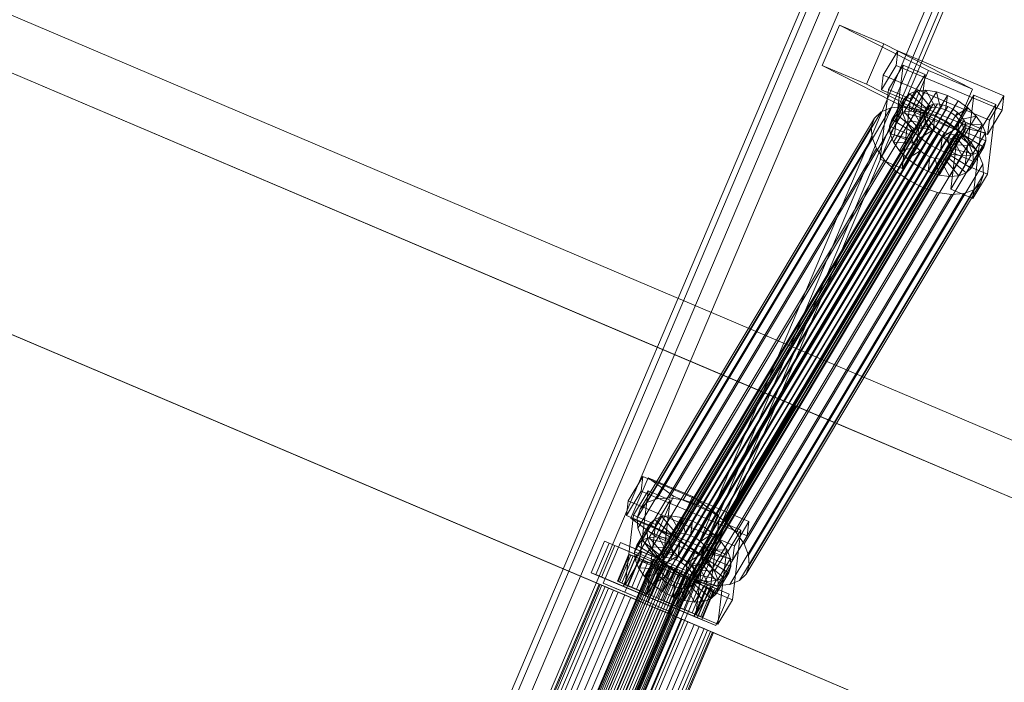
# Model space of a CAD drawing. Header units: millimetres. Extents: x -4738 to 65662, y -68080 to 6847.
# Tile 553 of 656: x 19641 to 20043, y -18762 to -18492. Entities that reach past the tile are written whole.
import ezdxf

# ---------------------------------------------------------------- set-up
doc = ezdxf.new("R2010")
doc.units = ezdxf.units.MM
doc.layers.add('superior_C10', color=7, linetype='Continuous', lineweight=0)

msp = doc.modelspace()

# ---------------------------------------------------------------- linework, layer by layer
at = {"layer": 'superior_C10'}
for p, q in [((27880.277, -21988.995), (18436.834, -17980.274)), ((18437.764, -17980.669), (27881.207, -21989.39)), ((19643.145, -19252.809), (19994.819, -18424.361)), ((20001.278, -18427.103), (19649.604, -19255.551)), ((20030.891, -18439.674), (19679.217, -19268.121)), ((19685.676, -19270.863), (20037.35, -18442.416)), ((19645.904, -19226.821), (19978.041, -18444.398)), ((19980.255, -18445.338), (19648.118, -19227.761)), ((20023.853, -18463.845), (19691.716, -19246.268)), ((19693.93, -19247.208), (20026.067, -18464.785)), ((19956.437, -18648.918), (19550.494, -18476.596)), ((19551.593, -18477.063), (19957.536, -18649.385)), ((19968.546, -18510.424), (19975.626, -18493.877)), ((19975.626, -18493.877), (19993.662, -18501.533)), ((19975.626, -18493.877), (20011.899, -18512.39)), ((19993.662, -18501.533), (19986.582, -18518.08)), ((19993.662, -18501.533), (20029.935, -18520.046)), ((19993.471, -18514.37), (19999.423, -18504.438)), ((19999.423, -18504.438), (19998.699, -18510.362)), ((19999.423, -18504.438), (20042.73, -18522.765)), ((19986.582, -18518.08), (19968.546, -18510.424)), ((20004.819, -18528.937), (19968.546, -18510.424)), ((19998.699, -18510.362), (19992.747, -18520.294)), ((19995.599, -18520.255), (20001.551, -18510.323)), ((20001.551, -18510.323), (19998.075, -18538.757)), ((20042.006, -18528.689), (19998.699, -18510.362)), ((20001.551, -18510.323), (20010.573, -18514.141)), ((20011.899, -18512.39), (20004.819, -18528.937)), ((20029.935, -18520.046), (20011.899, -18512.39)), ((19992.747, -18520.294), (19993.471, -18514.37)), ((20036.778, -18532.697), (19993.471, -18514.37)), ((20010.573, -18514.141), (20004.621, -18524.073)), ((20007.098, -18542.575), (20010.573, -18514.141)), ((19986.582, -18518.08), (20022.855, -18536.593)), ((19992.124, -18548.689), (19995.599, -18520.255)), ((19992.747, -18520.294), (20036.054, -18538.621)), ((20004.621, -18524.073), (19995.599, -18520.255)), ((20010.882, -18520.485), (20005.781, -18528.998)), ((20007.113, -18520.771), (20010.882, -18520.485)), ((20014.767, -18527.524), (20010.882, -18520.485)), ((20010.882, -18520.485), (20015.154, -18521.11)), ((20022.855, -18536.593), (20029.935, -18520.046)), ((20002.06, -18523.939), (19996.958, -18532.453)), ((20004.104, -18521.949), (19999.003, -18530.463)), ((20001.12, -18526.605), (20002.06, -18523.939)), ((20004.621, -18524.073), (20001.146, -18552.507)), ((20007.113, -18520.771), (20002.012, -18529.285)), ((20002.06, -18523.939), (20004.104, -18521.949)), ((20010.588, -18529.161), (20002.06, -18523.939)), ((20004.104, -18521.949), (20007.113, -18520.771)), ((20011.556, -18528.218), (20004.104, -18521.949)), ((20012.981, -18527.66), (20007.113, -18520.771)), ((20015.154, -18521.11), (20010.053, -18529.624)), ((20019.638, -18522.604), (20014.536, -18531.118)), ((20016.79, -18527.821), (20015.154, -18521.11)), ((20015.154, -18521.11), (20019.638, -18522.604)), ((20018.914, -18528.528), (20019.638, -18522.604)), ((20019.638, -18522.604), (20024.028, -18524.866)), ((20024.47, -18532.473), (20030.422, -18522.541)), ((20030.422, -18522.541), (20026.947, -18550.975)), ((20030.422, -18522.541), (20039.444, -18526.359)), ((20042.73, -18522.765), (20036.778, -18532.697)), ((20042.006, -18528.689), (20042.73, -18522.765)), ((20011.438, -18527.742), (19900.479, -18712.904)), ((19996.556, -18527.714), (19900.902, -18687.336)), ((20012.406, -18526.799), (19901.447, -18711.962)), ((20013.832, -18526.241), (19902.873, -18711.404)), ((20015.617, -18526.106), (19904.658, -18711.268)), ((20001.594, -18527.331), (19905.94, -18686.954)), ((20017.64, -18526.402), (19906.681, -18711.564)), ((20019.764, -18527.109), (19908.805, -18712.272)), ((20021.844, -18528.18), (19910.885, -18713.343)), ((20007.305, -18528.167), (19911.651, -18687.79)), ((19992.533, -18529.289), (19996.556, -18527.714)), ((19996.018, -18535.118), (20001.12, -18526.605)), ((19996.556, -18527.714), (20001.594, -18527.331)), ((20001.348, -18529.765), (20001.12, -18526.605)), ((20001.12, -18526.605), (20010.142, -18530.423)), ((20001.594, -18527.331), (20007.305, -18528.167)), ((20006.454, -18536.731), (20011.556, -18528.218)), ((20007.305, -18528.167), (20013.299, -18530.164)), ((20007.88, -18536.173), (20012.981, -18527.66)), ((20009.665, -18536.038), (20014.767, -18527.524)), ((20011.556, -18528.218), (20010.588, -18529.161)), ((20010.992, -18529.004), (20011.438, -18527.742)), ((20011.438, -18527.742), (20012.406, -18526.799)), ((20012.981, -18527.66), (20011.556, -18528.218)), ((20011.689, -18536.334), (20016.79, -18527.821)), ((20012.406, -18526.799), (20013.832, -18526.241)), ((20014.767, -18527.524), (20012.981, -18527.66)), ((20013.812, -18537.042), (20018.914, -18528.528)), ((20013.832, -18526.241), (20015.617, -18526.106)), ((20016.79, -18527.821), (20014.767, -18527.524)), ((20015.617, -18526.106), (20017.64, -18526.402)), ((20018.914, -18528.528), (20016.79, -18527.821)), ((20017.64, -18526.402), (20019.764, -18527.109)), ((20020.993, -18529.599), (20018.914, -18528.528)), ((20024.028, -18524.866), (20018.926, -18533.379)), ((20019.764, -18527.109), (20021.844, -18528.18)), ((20020.993, -18529.599), (20024.028, -18524.866)), ((20021.844, -18528.18), (20023.737, -18529.542)), ((20022.887, -18530.961), (20028.025, -18527.74)), ((20028.025, -18527.74), (20022.923, -18536.253)), ((20024.028, -18524.866), (20028.025, -18527.74)), ((20028.025, -18527.74), (20031.357, -18531.031)), ((20039.444, -18526.359), (20033.492, -18536.291)), ((20035.969, -18554.793), (20039.444, -18526.359)), ((19989.8, -18531.949), (19894.146, -18691.571)), ((19992.533, -18529.289), (19896.879, -18688.911)), ((19900.034, -18714.167), (20010.992, -18529.004)), ((20011.101, -18530.501), (19900.142, -18715.664)), ((20011.755, -18532.131), (19900.796, -18717.293)), ((20023.737, -18529.542), (19912.778, -18714.704)), ((20025.315, -18531.101), (19914.356, -18716.263)), ((20013.299, -18530.164), (19917.645, -18689.787)), ((19988.544, -18535.512), (19989.8, -18531.949)), ((19989.8, -18531.949), (19992.533, -18529.289)), ((19996.958, -18532.453), (19996.018, -18535.118)), ((20001.348, -18529.765), (19996.246, -18538.279)), ((19999.003, -18530.463), (19996.958, -18532.453)), ((19996.958, -18532.453), (20005.486, -18537.674)), ((20002.012, -18529.285), (19999.003, -18530.463)), ((19999.003, -18530.463), (20006.454, -18536.731)), ((20010.25, -18531.92), (20001.348, -18529.765)), ((20002.729, -18533.205), (20001.348, -18529.765)), ((20005.781, -18528.998), (20002.012, -18529.285)), ((20002.012, -18529.285), (20007.88, -18536.173)), ((20004.819, -18528.937), (20022.855, -18536.593)), ((20010.142, -18530.423), (20005.041, -18538.937)), ((20005.149, -18540.434), (20010.25, -18531.92)), ((20005.486, -18537.674), (20010.588, -18529.161)), ((20010.053, -18529.624), (20005.781, -18528.998)), ((20005.781, -18528.998), (20009.665, -18536.038)), ((20014.536, -18531.118), (20010.053, -18529.624)), ((20010.053, -18529.624), (20011.689, -18536.334)), ((20010.588, -18529.161), (20010.142, -18530.423)), ((20010.142, -18530.423), (20010.25, -18531.92)), ((20010.25, -18531.92), (20010.904, -18533.549)), ((20011.101, -18530.501), (20010.992, -18529.004)), ((20011.755, -18532.131), (20011.101, -18530.501)), ((20012.91, -18533.781), (20011.755, -18532.131)), ((20013.299, -18530.164), (20019.168, -18533.187)), ((20014.536, -18531.118), (20013.812, -18537.042)), ((20018.926, -18533.379), (20014.536, -18531.118)), ((20015.892, -18538.113), (20020.993, -18529.599)), ((20017.785, -18539.474), (20022.887, -18530.961)), ((20019.363, -18541.033), (20024.465, -18532.52)), ((20022.887, -18530.961), (20020.993, -18529.599)), ((20020.995, -18560.907), (20024.47, -18532.473)), ((20024.465, -18532.52), (20022.887, -18530.961)), ((20023.737, -18529.542), (20025.315, -18531.101)), ((20024.465, -18532.52), (20031.357, -18531.031)), ((20025.62, -18534.17), (20024.465, -18532.52)), ((20033.492, -18536.291), (20024.47, -18532.473)), ((20025.315, -18531.101), (20026.471, -18532.751)), ((20031.357, -18531.031), (20026.255, -18539.544)), ((20031.357, -18531.031), (20033.796, -18534.515)), ((20036.054, -18538.621), (20042.006, -18528.689)), ((19892.889, -18695.135), (19988.544, -18535.512)), ((20012.91, -18533.781), (19901.951, -18718.943)), ((20014.488, -18535.34), (19903.529, -18720.502)), ((20026.471, -18532.751), (19915.512, -18717.914)), ((20027.125, -18534.38), (19916.166, -18719.543)), ((20027.233, -18535.877), (19916.274, -18721.04)), ((20019.168, -18533.187), (19923.514, -18692.81)), ((19988.848, -18539.737), (19988.544, -18535.512)), ((20005.041, -18538.937), (19996.018, -18535.118)), ((19996.018, -18535.118), (19996.246, -18538.279)), ((20002.729, -18533.205), (19997.627, -18541.718)), ((20010.904, -18533.549), (20002.729, -18533.205)), ((20005.168, -18536.689), (20002.729, -18533.205)), ((20012.06, -18535.2), (20005.168, -18536.689)), ((20005.803, -18542.063), (20010.904, -18533.549)), ((20006.454, -18536.731), (20007.88, -18536.173)), ((20006.958, -18543.713), (20012.06, -18535.2)), ((20007.88, -18536.173), (20009.665, -18536.038)), ((20009.665, -18536.038), (20011.689, -18536.334)), ((20010.904, -18533.549), (20012.06, -18535.2)), ((20011.689, -18536.334), (20013.812, -18537.042)), ((20012.06, -18535.2), (20013.638, -18536.759)), ((20014.488, -18535.34), (20012.91, -18533.781)), ((20016.382, -18536.701), (20014.488, -18535.34)), ((20018.926, -18533.379), (20015.892, -18538.113)), ((20022.923, -18536.253), (20017.785, -18539.474)), ((20022.923, -18536.253), (20018.926, -18533.379)), ((20019.168, -18533.187), (20024.511, -18537.029)), ((20020.519, -18542.683), (20025.62, -18534.17)), ((20021.173, -18544.312), (20026.274, -18535.799)), ((20026.255, -18539.544), (20022.923, -18536.253)), ((20026.274, -18535.799), (20025.62, -18534.17)), ((20025.62, -18534.17), (20033.796, -18534.515)), ((20026.382, -18537.296), (20026.274, -18535.799)), ((20026.274, -18535.799), (20035.177, -18537.954)), ((20026.471, -18532.751), (20027.125, -18534.38)), ((20027.233, -18535.877), (20026.787, -18537.14)), ((20027.125, -18534.38), (20027.233, -18535.877)), ((20033.796, -18534.515), (20028.694, -18543.028)), ((20033.492, -18536.291), (20030.017, -18564.725)), ((20033.796, -18534.515), (20035.177, -18537.954)), ((20036.778, -18532.697), (20036.054, -18538.621)), ((19988.848, -18539.737), (19893.194, -18699.36)), ((20016.382, -18536.701), (19905.423, -18721.864)), ((20018.461, -18537.772), (19907.502, -18722.935)), ((20020.585, -18538.48), (19909.626, -18723.643)), ((20022.608, -18538.776), (19911.649, -18723.939)), ((20024.394, -18538.641), (19913.435, -18723.803)), ((20025.819, -18538.083), (19914.86, -18723.245)), ((20026.787, -18537.14), (19915.828, -18722.303)), ((20024.511, -18537.029), (19928.857, -18696.652)), ((19990.694, -18544.335), (19988.848, -18539.737)), ((19998.075, -18538.757), (19992.124, -18548.689)), ((19996.246, -18538.279), (20005.149, -18540.434)), ((19996.246, -18538.279), (19997.627, -18541.718)), ((20007.098, -18542.575), (19998.075, -18538.757)), ((20005.168, -18536.689), (20000.067, -18545.202)), ((20008.5, -18539.98), (20003.398, -18548.493)), ((20005.041, -18538.937), (20005.486, -18537.674)), ((20005.149, -18540.434), (20005.041, -18538.937)), ((20005.803, -18542.063), (20005.149, -18540.434)), ((20008.5, -18539.98), (20005.168, -18536.689)), ((20005.486, -18537.674), (20006.454, -18536.731)), ((20013.638, -18536.759), (20008.5, -18539.98)), ((20012.497, -18542.854), (20008.5, -18539.98)), ((20008.536, -18545.272), (20013.638, -18536.759)), ((20010.43, -18546.633), (20015.531, -18538.12)), ((20015.531, -18538.12), (20012.497, -18542.854)), ((20012.509, -18547.704), (20017.611, -18539.191)), ((20013.638, -18536.759), (20015.531, -18538.12)), ((20013.812, -18537.042), (20015.892, -18538.113)), ((20014.633, -18548.412), (20019.735, -18539.899)), ((20015.531, -18538.12), (20017.611, -18539.191)), ((20015.892, -18538.113), (20017.785, -18539.474)), ((20018.461, -18537.772), (20016.382, -18536.701)), ((20016.657, -18548.708), (20021.758, -18540.195)), ((20017.611, -18539.191), (20016.887, -18545.115)), ((20017.611, -18539.191), (20019.735, -18539.899)), ((20017.785, -18539.474), (20019.363, -18541.033)), ((20018.442, -18548.573), (20023.543, -18540.06)), ((20020.585, -18538.48), (20018.461, -18537.772)), ((20026.255, -18539.544), (20019.363, -18541.033)), ((20019.735, -18539.899), (20021.37, -18546.609)), ((20019.735, -18539.899), (20021.758, -18540.195)), ((20019.867, -18548.015), (20024.969, -18539.501)), ((20022.608, -18538.776), (20020.585, -18538.48)), ((20020.836, -18547.072), (20025.937, -18538.559)), ((20021.281, -18545.809), (20026.382, -18537.296)), ((20021.758, -18540.195), (20023.543, -18540.06)), ((20021.758, -18540.195), (20025.642, -18547.234)), ((20024.394, -18538.641), (20022.608, -18538.776)), ((20023.543, -18540.06), (20024.969, -18539.501)), ((20023.543, -18540.06), (20029.411, -18546.948)), ((20025.819, -18538.083), (20024.394, -18538.641)), ((20024.511, -18537.029), (20028.965, -18541.429)), ((20024.969, -18539.501), (20025.937, -18538.559)), ((20024.969, -18539.501), (20032.42, -18545.77)), ((20026.787, -18537.14), (20025.819, -18538.083)), ((20025.937, -18538.559), (20026.382, -18537.296)), ((20025.937, -18538.559), (20034.465, -18543.78)), ((20028.694, -18543.028), (20026.255, -18539.544)), ((20026.382, -18537.296), (20035.405, -18541.114)), ((20035.177, -18537.954), (20030.075, -18546.467)), ((20035.177, -18537.954), (20035.405, -18541.114)), ((19990.694, -18544.335), (19895.04, -18703.958)), ((20028.965, -18541.429), (19933.311, -18701.052)), ((19993.955, -18548.992), (19990.694, -18544.335)), ((19997.627, -18541.718), (20005.803, -18542.063)), ((19997.627, -18541.718), (20000.067, -18545.202)), ((20000.067, -18545.202), (20006.958, -18543.713)), ((20001.146, -18552.507), (20007.098, -18542.575)), ((20006.958, -18543.713), (20005.803, -18542.063)), ((20008.536, -18545.272), (20006.958, -18543.713)), ((20012.497, -18542.854), (20007.395, -18551.367)), ((20016.887, -18545.115), (20012.497, -18542.854)), ((20019.363, -18541.033), (20020.519, -18542.683)), ((20028.694, -18543.028), (20020.519, -18542.683)), ((20020.519, -18542.683), (20021.173, -18544.312)), ((20030.075, -18546.467), (20021.173, -18544.312)), ((20021.173, -18544.312), (20021.281, -18545.809)), ((20030.075, -18546.467), (20028.694, -18543.028)), ((20028.965, -18541.429), (20032.226, -18546.086)), ((20034.465, -18543.78), (20029.363, -18552.293)), ((20035.405, -18541.114), (20030.303, -18549.628)), ((20034.465, -18543.78), (20032.42, -18545.77)), ((20035.405, -18541.114), (20034.465, -18543.78)), ((20032.226, -18546.086), (19936.572, -18705.709)), ((20000.067, -18545.202), (20003.398, -18548.493)), ((20003.398, -18548.493), (20008.536, -18545.272)), ((20003.398, -18548.493), (20007.395, -18551.367)), ((20007.395, -18551.367), (20010.43, -18546.633)), ((20010.43, -18546.633), (20008.536, -18545.272)), ((20012.509, -18547.704), (20010.43, -18546.633)), ((20016.887, -18545.115), (20011.785, -18553.628)), ((20011.785, -18553.628), (20012.509, -18547.704)), ((20014.633, -18548.412), (20012.509, -18547.704)), ((20016.269, -18555.122), (20014.633, -18548.412)), ((20016.657, -18548.708), (20014.633, -18548.412)), ((20021.37, -18546.609), (20016.269, -18555.122)), ((20018.442, -18548.573), (20016.657, -18548.708)), ((20021.37, -18546.609), (20016.887, -18545.115)), ((20019.867, -18548.015), (20018.442, -18548.573)), ((20024.31, -18555.461), (20018.442, -18548.573)), ((20020.836, -18547.072), (20019.867, -18548.015)), ((20027.319, -18554.283), (20019.867, -18548.015)), ((20025.642, -18547.234), (20020.541, -18555.748)), ((20021.281, -18545.809), (20020.836, -18547.072)), ((20029.363, -18552.293), (20020.836, -18547.072)), ((20030.303, -18549.628), (20021.281, -18545.809)), ((20025.642, -18547.234), (20021.37, -18546.609)), ((20029.411, -18546.948), (20024.31, -18555.461)), ((20029.411, -18546.948), (20025.642, -18547.234)), ((20032.42, -18545.77), (20027.319, -18554.283)), ((20032.42, -18545.77), (20029.411, -18546.948)), ((20030.303, -18549.628), (20030.075, -18546.467)), ((20032.226, -18546.086), (20034.072, -18550.684)), ((19993.955, -18548.992), (19898.301, -18708.615)), ((20034.072, -18550.684), (19938.418, -18710.307)), ((19992.124, -18548.689), (20001.146, -18552.507)), ((19998.409, -18553.392), (19993.955, -18548.992)), ((20007.395, -18551.367), (20011.785, -18553.628)), ((20020.541, -18555.748), (20016.657, -18548.708)), ((20026.947, -18550.975), (20020.995, -18560.907)), ((20035.969, -18554.793), (20026.947, -18550.975)), ((20027.319, -18554.283), (20029.363, -18552.293)), ((20029.363, -18552.293), (20030.303, -18549.628)), ((20034.072, -18550.684), (20034.377, -18554.909)), ((19998.409, -18553.392), (19902.755, -18713.015)), ((20034.377, -18554.909), (19938.723, -18714.532)), ((20003.753, -18557.234), (19998.409, -18553.392)), ((20011.785, -18553.628), (20016.269, -18555.122)), ((20016.269, -18555.122), (20020.541, -18555.748)), ((20020.541, -18555.748), (20024.31, -18555.461)), ((20024.31, -18555.461), (20027.319, -18554.283)), ((20030.017, -18564.725), (20035.969, -18554.793)), ((20034.377, -18554.909), (20033.12, -18558.473)), ((20003.753, -18557.234), (19908.098, -18716.857)), ((20009.621, -18560.257), (19913.967, -18719.88)), ((20033.12, -18558.473), (19937.466, -18718.096)), ((20009.621, -18560.257), (20003.753, -18557.234)), ((20015.615, -18562.255), (20009.621, -18560.257)), ((20033.12, -18558.473), (20030.387, -18561.133)), ((19499.478, -18561.729), (19905.421, -18734.05)), ((19906.52, -18734.517), (19500.577, -18562.195)), ((20015.615, -18562.255), (19919.961, -18721.877)), ((20021.326, -18563.09), (19925.672, -18722.713)), ((20026.364, -18562.708), (19930.71, -18722.331)), ((20030.387, -18561.133), (19934.733, -18720.756)), ((20021.326, -18563.09), (20015.615, -18562.255)), ((20020.995, -18560.907), (20030.017, -18564.725)), ((20026.364, -18562.708), (20021.326, -18563.09)), ((20030.387, -18561.133), (20026.364, -18562.708)), ((19956.437, -18648.918), (19905.421, -18734.05)), ((20362.38, -18821.24), (19956.437, -18648.918)), ((19957.536, -18649.385), (19956.437, -18648.918)), ((19906.52, -18734.517), (19957.536, -18649.385)), ((19957.536, -18649.385), (20363.478, -18821.707)), ((19889.314, -18688.182), (19895.266, -18678.25)), ((19890.272, -18695.213), (19897.452, -18678.727)), ((19895.266, -18678.25), (19894.542, -18684.173)), ((19895.266, -18678.25), (19938.573, -18696.577)), ((19897.452, -18678.727), (19915.488, -18686.383)), ((19897.452, -18678.727), (19907.792, -18686.232)), ((19894.542, -18684.173), (19888.59, -18694.106)), ((19891.442, -18694.066), (19897.394, -18684.134)), ((19897.394, -18684.134), (19893.919, -18712.568)), ((19937.849, -18702.501), (19894.542, -18684.173)), ((19897.394, -18684.134), (19906.416, -18687.952)), ((19888.59, -18694.106), (19889.314, -18688.182)), ((19932.622, -18706.509), (19889.314, -18688.182)), ((19896.879, -18688.911), (19894.146, -18691.571)), ((19900.902, -18687.336), (19896.879, -18688.911)), ((19906.416, -18687.952), (19900.464, -18697.884)), ((19907.792, -18686.232), (19900.612, -18702.718)), ((19905.94, -18686.954), (19900.902, -18687.336)), ((19902.941, -18716.387), (19906.416, -18687.952)), ((19911.651, -18687.79), (19905.94, -18686.954)), ((19925.828, -18693.888), (19907.792, -18686.232)), ((19915.488, -18686.383), (19908.308, -18702.869)), ((19917.645, -18689.787), (19911.651, -18687.79)), ((19915.488, -18686.383), (19925.828, -18693.888)), ((19894.146, -18691.571), (19892.889, -18695.135)), ((19923.514, -18692.81), (19917.645, -18689.787)), ((19928.857, -18696.652), (19923.514, -18692.81)), ((19887.967, -18722.501), (19891.442, -18694.066)), ((19888.59, -18694.106), (19931.898, -18712.433)), ((19908.308, -18702.869), (19890.272, -18695.213)), ((19900.612, -18702.718), (19890.272, -18695.213)), ((19900.464, -18697.884), (19891.442, -18694.066)), ((19892.889, -18695.135), (19893.194, -18699.36)), ((19899.947, -18695.761), (19894.846, -18704.274)), ((19902.957, -18694.583), (19897.855, -18703.096)), ((19897.903, -18697.751), (19899.947, -18695.761)), ((19899.947, -18695.761), (19902.957, -18694.583)), ((19907.399, -18702.03), (19899.947, -18695.761)), ((19906.726, -18694.297), (19901.624, -18702.81)), ((19902.957, -18694.583), (19906.726, -18694.297)), ((19908.824, -18701.472), (19902.957, -18694.583)), ((19910.997, -18694.922), (19905.896, -18703.435)), ((19910.61, -18701.336), (19906.726, -18694.297)), ((19906.726, -18694.297), (19910.997, -18694.922)), ((19915.481, -18696.416), (19910.379, -18704.929)), ((19912.633, -18701.632), (19910.997, -18694.922)), ((19910.997, -18694.922), (19915.481, -18696.416)), ((19914.757, -18702.34), (19915.481, -18696.416)), ((19915.481, -18696.416), (19919.871, -18698.677)), ((19918.648, -18710.374), (19925.828, -18693.888)), ((19920.313, -18706.284), (19926.265, -18696.352)), ((19926.265, -18696.352), (19922.79, -18724.787)), ((19926.265, -18696.352), (19935.287, -18700.171)), ((19933.311, -18701.052), (19928.857, -18696.652)), ((19938.573, -18696.577), (19932.622, -18706.509)), ((19937.849, -18702.501), (19938.573, -18696.577)), ((19891.862, -18708.93), (19896.963, -18700.417)), ((19897.903, -18697.751), (19892.802, -18706.264)), ((19893.194, -18699.36), (19895.04, -18703.958)), ((19896.963, -18700.417), (19897.903, -18697.751)), ((19897.191, -18703.577), (19896.963, -18700.417)), ((19896.963, -18700.417), (19905.985, -18704.235)), ((19900.464, -18697.884), (19896.989, -18726.319)), ((19906.431, -18702.972), (19897.903, -18697.751)), ((19903.723, -18709.985), (19908.824, -18701.472)), ((19905.508, -18709.849), (19910.61, -18701.336)), ((19908.824, -18701.472), (19907.399, -18702.03)), ((19910.61, -18701.336), (19908.824, -18701.472)), ((19912.633, -18701.632), (19910.61, -18701.336)), ((19919.871, -18698.677), (19914.769, -18707.19)), ((19916.836, -18703.411), (19919.871, -18698.677)), ((19919.871, -18698.677), (19923.868, -18701.551)), ((19935.287, -18700.171), (19929.336, -18710.103)), ((19931.812, -18728.605), (19935.287, -18700.171)), ((19936.572, -18705.709), (19933.311, -18701.052)), ((19874.173, -18717.526), (19879.643, -18704.64)), ((19881.489, -18705.423), (19876.018, -18718.31)), ((19879.078, -18721.781), (19886.112, -18705.213)), ((19879.643, -18704.64), (19922.93, -18723.015)), ((19879.643, -18704.64), (19881.489, -18705.423)), ((19924.776, -18723.798), (19881.489, -18705.423)), ((19886.112, -18705.213), (19904.148, -18712.869)), ((19886.112, -18705.213), (19894.896, -18708.941)), ((19897.191, -18703.577), (19892.09, -18712.09)), ((19894.846, -18704.274), (19892.802, -18706.264)), ((19897.855, -18703.096), (19894.846, -18704.274)), ((19894.846, -18704.274), (19902.298, -18710.543)), ((19895.04, -18703.958), (19898.301, -18708.615)), ((19906.093, -18705.732), (19897.191, -18703.577)), ((19898.572, -18707.016), (19897.191, -18703.577)), ((19901.624, -18702.81), (19897.855, -18703.096)), ((19897.855, -18703.096), (19903.723, -18709.985)), ((19900.612, -18702.718), (19918.648, -18710.374)), ((19905.985, -18704.235), (19900.884, -18712.748)), ((19901.329, -18711.485), (19906.431, -18702.972)), ((19905.896, -18703.435), (19901.624, -18702.81)), ((19901.624, -18702.81), (19905.508, -18709.849)), ((19902.298, -18710.543), (19907.399, -18702.03)), ((19910.379, -18704.929), (19905.896, -18703.435)), ((19905.896, -18703.435), (19907.532, -18710.145)), ((19906.431, -18702.972), (19905.985, -18704.235)), ((19905.985, -18704.235), (19906.093, -18705.732)), ((19907.399, -18702.03), (19906.431, -18702.972)), ((19907.532, -18710.145), (19912.633, -18701.632)), ((19908.308, -18702.869), (19918.648, -18710.374)), ((19909.656, -18710.853), (19914.757, -18702.34)), ((19910.379, -18704.929), (19909.656, -18710.853)), ((19914.769, -18707.19), (19910.379, -18704.929)), ((19911.735, -18711.924), (19916.836, -18703.411)), ((19914.757, -18702.34), (19912.633, -18701.632)), ((19913.628, -18713.286), (19918.73, -18704.772)), ((19916.836, -18703.411), (19914.757, -18702.34)), ((19918.73, -18704.772), (19916.836, -18703.411)), ((19918.73, -18704.772), (19923.868, -18701.551)), ((19920.308, -18706.331), (19918.73, -18704.772)), ((19923.868, -18701.551), (19918.766, -18710.064)), ((19920.308, -18706.331), (19927.2, -18704.842)), ((19927.2, -18704.842), (19922.098, -18713.356)), ((19923.868, -18701.551), (19927.2, -18704.842)), ((19927.2, -18704.842), (19929.639, -18708.326)), ((19931.898, -18712.433), (19937.849, -18702.501)), ((19878.355, -18719.302), (19883.825, -18706.415)), ((19883.825, -18706.415), (19892.843, -18710.243)), ((19883.825, -18706.415), (19892.683, -18710.175)), ((19894.896, -18708.941), (19887.862, -18725.51)), ((19892.802, -18706.264), (19891.862, -18708.93)), ((19900.884, -18712.748), (19891.862, -18708.93)), ((19891.862, -18708.93), (19892.09, -18712.09)), ((19892.802, -18706.264), (19901.329, -18711.485)), ((19898.572, -18707.016), (19893.47, -18715.53)), ((19912.932, -18716.598), (19894.896, -18708.941)), ((19898.301, -18708.615), (19902.755, -18713.015)), ((19906.747, -18707.361), (19898.572, -18707.016)), ((19901.011, -18710.5), (19898.572, -18707.016)), ((19900.992, -18714.245), (19906.093, -18705.732)), ((19907.903, -18709.011), (19901.011, -18710.5)), ((19901.646, -18715.874), (19906.747, -18707.361)), ((19902.801, -18717.525), (19907.903, -18709.011)), ((19906.093, -18705.732), (19906.747, -18707.361)), ((19906.747, -18707.361), (19907.903, -18709.011)), ((19907.903, -18709.011), (19909.481, -18710.57)), ((19914.769, -18707.19), (19911.735, -18711.924)), ((19918.766, -18710.064), (19914.769, -18707.19)), ((19915.206, -18714.844), (19920.308, -18706.331)), ((19916.362, -18716.495), (19921.463, -18707.982)), ((19916.838, -18734.719), (19920.313, -18706.284)), ((19921.463, -18707.982), (19920.308, -18706.331)), ((19929.336, -18710.103), (19920.313, -18706.284)), ((19922.118, -18709.611), (19921.463, -18707.982)), ((19921.463, -18707.982), (19929.639, -18708.326)), ((19929.639, -18708.326), (19924.537, -18716.84)), ((19929.639, -18708.326), (19931.02, -18711.766)), ((19932.622, -18706.509), (19931.898, -18712.433)), ((19938.418, -18710.307), (19936.572, -18705.709)), ((19899.498, -18711.981), (19783.836, -18984.448)), ((19783.989, -18984.514), (19899.651, -18712.046)), ((19899.908, -18712.155), (19784.246, -18984.623)), ((19900.358, -18712.346), (19784.696, -18984.813)), ((19900.854, -18712.557), (19785.192, -18985.024)), ((19901.569, -18712.86), (19785.907, -18985.328)), ((19902.271, -18713.158), (19786.609, -18985.626)), ((19903.203, -18713.554), (19787.541, -18986.021)), ((19889.528, -18709.922), (19884.839, -18720.968)), ((19885.163, -18721.105), (19889.852, -18710.059)), ((19890.394, -18710.289), (19885.705, -18721.335)), ((19891.343, -18710.692), (19886.654, -18721.738)), ((19892.683, -18710.175), (19887.213, -18723.062)), ((19892.843, -18710.243), (19887.373, -18723.13)), ((19892.391, -18711.137), (19887.702, -18722.183)), ((19893.919, -18712.568), (19887.967, -18722.501)), ((19893.9, -18711.778), (19889.211, -18722.824)), ((19898.716, -18713.822), (19889.528, -18709.922)), ((19889.528, -18709.922), (19890.394, -18710.289)), ((19889.852, -18710.059), (19889.528, -18709.922)), ((19891.343, -18710.692), (19889.852, -18710.059)), ((19889.852, -18710.059), (19898.87, -18713.887)), ((19899.127, -18713.996), (19890.394, -18710.289)), ((19890.394, -18710.289), (19892.391, -18711.137)), ((19895.382, -18712.407), (19890.693, -18723.453)), ((19899.576, -18714.187), (19891.343, -18710.692)), ((19893.9, -18711.778), (19891.343, -18710.692)), ((19892.09, -18712.09), (19900.992, -18714.245)), ((19892.09, -18712.09), (19893.47, -18715.53)), ((19900.072, -18714.398), (19892.391, -18711.137)), ((19892.391, -18711.137), (19895.382, -18712.407)), ((19897.349, -18713.242), (19892.66, -18724.288)), ((19901.701, -18714.003), (19892.683, -18710.175)), ((19901.701, -18714.003), (19892.843, -18710.243)), ((19900.787, -18714.701), (19893.9, -18711.778)), ((19897.349, -18713.242), (19893.9, -18711.778)), ((19902.941, -18716.387), (19893.919, -18712.568)), ((19901.489, -18714.999), (19895.382, -18712.407)), ((19895.382, -18712.407), (19899.164, -18714.013)), ((19901.011, -18710.5), (19895.91, -18719.013)), ((19904.148, -18712.869), (19897.114, -18729.438)), ((19902.421, -18715.395), (19897.349, -18713.242)), ((19901.455, -18714.985), (19897.349, -18713.242)), ((19899.498, -18711.981), (19899.908, -18712.155)), ((19899.651, -18712.046), (19899.498, -18711.981)), ((19900.358, -18712.346), (19899.651, -18712.046)), ((19899.908, -18712.155), (19900.854, -18712.557)), ((19900.479, -18712.904), (19900.034, -18714.167)), ((19901.569, -18712.86), (19900.358, -18712.346)), ((19901.447, -18711.962), (19900.479, -18712.904)), ((19900.854, -18712.557), (19902.271, -18713.158)), ((19900.884, -18712.748), (19901.329, -18711.485)), ((19900.992, -18714.245), (19900.884, -18712.748)), ((19904.343, -18713.791), (19901.011, -18710.5)), ((19901.329, -18711.485), (19902.298, -18710.543)), ((19902.873, -18711.404), (19901.447, -18711.962)), ((19903.203, -18713.554), (19901.569, -18712.86)), ((19902.271, -18713.158), (19904.062, -18713.919)), ((19902.298, -18710.543), (19903.723, -18709.985)), ((19902.755, -18713.015), (19908.098, -18716.857)), ((19904.658, -18711.268), (19902.873, -18711.404)), ((19905.148, -18714.38), (19903.203, -18713.554)), ((19903.723, -18709.985), (19905.508, -18709.849)), ((19904.148, -18712.869), (19912.932, -18716.598)), ((19909.481, -18710.57), (19904.343, -18713.791)), ((19904.38, -18719.083), (19909.481, -18710.57)), ((19906.681, -18711.564), (19904.658, -18711.268)), ((19905.508, -18709.849), (19907.532, -18710.145)), ((19906.273, -18720.445), (19911.374, -18711.932)), ((19908.805, -18712.272), (19906.681, -18711.564)), ((19907.532, -18710.145), (19909.656, -18710.853)), ((19911.374, -18711.932), (19908.34, -18716.665)), ((19908.352, -18721.516), (19913.454, -18713.003)), ((19910.885, -18713.343), (19908.805, -18712.272)), ((19909.481, -18710.57), (19911.374, -18711.932)), ((19909.656, -18710.853), (19911.735, -18711.924)), ((19912.778, -18714.704), (19910.885, -18713.343)), ((19911.374, -18711.932), (19913.454, -18713.003)), ((19911.735, -18711.924), (19913.628, -18713.286)), ((19913.454, -18713.003), (19912.73, -18718.927)), ((19913.454, -18713.003), (19915.578, -18713.71)), ((19918.766, -18710.064), (19913.628, -18713.286)), ((19913.628, -18713.286), (19915.206, -18714.844)), ((19922.098, -18713.356), (19915.206, -18714.844)), ((19915.71, -18721.826), (19920.812, -18713.313)), ((19916.679, -18720.884), (19921.78, -18712.37)), ((19917.016, -18718.124), (19922.118, -18709.611)), ((19917.124, -18719.621), (19922.226, -18711.108)), ((19922.098, -18713.356), (19918.766, -18710.064)), ((19919.387, -18713.871), (19920.812, -18713.313)), ((19920.812, -18713.313), (19921.78, -18712.37)), ((19920.812, -18713.313), (19928.263, -18719.582)), ((19921.78, -18712.37), (19922.226, -18711.108)), ((19921.78, -18712.37), (19930.308, -18717.592)), ((19924.537, -18716.84), (19922.098, -18713.356)), ((19922.226, -18711.108), (19922.118, -18709.611)), ((19922.118, -18709.611), (19931.02, -18711.766)), ((19922.226, -18711.108), (19931.248, -18714.926)), ((19929.336, -18710.103), (19925.86, -18738.537)), ((19931.02, -18711.766), (19925.918, -18720.279)), ((19931.02, -18711.766), (19931.248, -18714.926)), ((19938.723, -18714.532), (19938.418, -18710.307)), ((19904.062, -18713.919), (19788.401, -18986.386)), ((19905.148, -18714.38), (19789.486, -18986.847)), ((19906.107, -18714.787), (19790.445, -18987.254)), ((19907.271, -18715.281), (19791.609, -18987.748)), ((19908.264, -18715.702), (19792.602, -18988.17)), ((19909.428, -18716.197), (19793.767, -18988.664)), ((19910.387, -18716.604), (19794.725, -18989.071)), ((19911.472, -18717.064), (19795.811, -18989.532)), ((19912.332, -18717.429), (19796.67, -18989.897)), ((19917.46, -18735.902), (19874.173, -18717.526)), ((19876.018, -18718.31), (19874.173, -18717.526)), ((19893.47, -18715.53), (19901.646, -18715.874)), ((19893.47, -18715.53), (19895.91, -18719.013)), ((19894.027, -18724.868), (19898.716, -18713.822)), ((19898.87, -18713.887), (19894.181, -18724.933)), ((19894.438, -18725.042), (19899.127, -18713.996)), ((19899.164, -18714.013), (19894.475, -18725.058)), ((19894.887, -18725.233), (19899.576, -18714.187)), ((19895.383, -18725.444), (19900.072, -18714.398)), ((19895.91, -18719.013), (19902.801, -18717.525)), ((19896.098, -18725.747), (19900.787, -18714.701)), ((19896.231, -18726.89), (19901.701, -18714.003)), ((19901.455, -18714.985), (19896.766, -18726.031)), ((19896.8, -18726.045), (19901.489, -18714.999)), ((19896.989, -18726.319), (19902.941, -18716.387)), ((19897.732, -18726.441), (19902.421, -18715.395)), ((19898.592, -18726.806), (19903.281, -18715.76)), ((19899.127, -18713.996), (19898.716, -18713.822)), ((19898.716, -18713.822), (19898.87, -18713.887)), ((19903.48, -18715.844), (19898.791, -18726.89)), ((19898.87, -18713.887), (19899.576, -18714.187)), ((19900.072, -18714.398), (19899.127, -18713.996)), ((19903.281, -18715.76), (19899.164, -18714.013)), ((19899.164, -18714.013), (19903.48, -18715.844)), ((19904.343, -18713.791), (19899.241, -18722.305)), ((19899.576, -18714.187), (19900.787, -18714.701)), ((19899.677, -18727.267), (19904.366, -18716.221)), ((19900.034, -18714.167), (19900.142, -18715.664)), ((19901.489, -18714.999), (19900.072, -18714.398)), ((19900.142, -18715.664), (19900.796, -18717.293)), ((19900.636, -18727.674), (19905.325, -18716.628)), ((19900.787, -18714.701), (19902.421, -18715.395)), ((19900.796, -18717.293), (19901.951, -18718.943)), ((19901.646, -18715.874), (19900.992, -18714.245)), ((19905.938, -18716.888), (19901.249, -18727.934)), ((19904.366, -18716.221), (19901.455, -18714.985)), ((19905.938, -18716.888), (19901.455, -18714.985)), ((19903.281, -18715.76), (19901.489, -18714.999)), ((19902.801, -18717.525), (19901.646, -18715.874)), ((19901.801, -18728.168), (19906.49, -18717.122)), ((19902.421, -18715.395), (19904.366, -18716.221)), ((19902.793, -18728.589), (19907.482, -18717.543)), ((19904.38, -18719.083), (19902.801, -18717.525)), ((19908.34, -18716.665), (19903.238, -18725.179)), ((19905.325, -18716.628), (19903.281, -18715.76)), ((19905.325, -18716.628), (19903.48, -18715.844)), ((19903.48, -18715.844), (19908.034, -18717.778)), ((19904.062, -18713.919), (19906.107, -18714.787)), ((19908.34, -18716.665), (19904.343, -18713.791)), ((19904.366, -18716.221), (19906.49, -18717.122)), ((19907.271, -18715.281), (19905.148, -18714.38)), ((19907.482, -18717.543), (19905.325, -18716.628)), ((19905.898, -18733.167), (19912.932, -18716.598)), ((19906.49, -18717.122), (19905.938, -18716.888)), ((19910.492, -18718.821), (19905.938, -18716.888)), ((19906.107, -18714.787), (19908.264, -18715.702)), ((19906.49, -18717.122), (19908.647, -18718.038)), ((19909.428, -18716.197), (19907.271, -18715.281)), ((19909.606, -18718.445), (19907.482, -18717.543)), ((19907.482, -18717.543), (19908.034, -18717.778)), ((19908.098, -18716.857), (19913.967, -18719.88)), ((19908.264, -18715.702), (19910.387, -18716.604)), ((19912.73, -18718.927), (19908.34, -18716.665)), ((19911.472, -18717.064), (19909.428, -18716.197)), ((19910.387, -18716.604), (19912.332, -18717.429)), ((19910.476, -18722.224), (19915.578, -18713.71)), ((19913.264, -18717.825), (19911.472, -18717.064)), ((19912.332, -18717.429), (19913.966, -18718.123)), ((19912.5, -18722.52), (19917.601, -18714.007)), ((19914.356, -18716.263), (19912.778, -18714.704)), ((19914.285, -18722.384), (19919.387, -18713.871)), ((19915.512, -18717.914), (19914.356, -18716.263)), ((19915.206, -18714.844), (19916.362, -18716.495)), ((19915.578, -18713.71), (19917.214, -18720.421)), ((19915.578, -18713.71), (19917.601, -18714.007)), ((19924.537, -18716.84), (19916.362, -18716.495)), ((19916.362, -18716.495), (19917.016, -18718.124)), ((19917.601, -18714.007), (19919.387, -18713.871)), ((19917.601, -18714.007), (19921.485, -18721.046)), ((19919.387, -18713.871), (19925.254, -18720.76)), ((19925.918, -18720.279), (19924.537, -18716.84)), ((19931.248, -18714.926), (19926.146, -18723.439)), ((19931.248, -18714.926), (19930.308, -18717.592)), ((19937.466, -18718.096), (19938.723, -18714.532)), ((19913.264, -18717.825), (19797.602, -18990.292)), ((19913.966, -18718.123), (19798.304, -18990.59)), ((19914.681, -18718.426), (19799.019, -18990.894)), ((19915.177, -18718.637), (19799.516, -18991.104)), ((19915.627, -18718.828), (19799.965, -18991.295)), ((19915.884, -18718.937), (19800.222, -18991.404)), ((19916.037, -18719.002), (19800.375, -18991.469)), ((19876.018, -18718.31), (19919.305, -18736.685)), ((19887.373, -18723.13), (19878.355, -18719.302)), ((19887.213, -18723.062), (19878.355, -18719.302)), ((19885.705, -18721.335), (19884.839, -18720.968)), ((19884.839, -18720.968), (19894.027, -18724.868)), ((19884.839, -18720.968), (19885.163, -18721.105)), ((19894.181, -18724.933), (19885.163, -18721.105)), ((19885.163, -18721.105), (19886.654, -18721.738)), ((19887.702, -18722.183), (19885.705, -18721.335)), ((19885.705, -18721.335), (19894.438, -18725.042)), ((19895.91, -18719.013), (19899.241, -18722.305)), ((19899.241, -18722.305), (19904.38, -18719.083)), ((19901.951, -18718.943), (19903.529, -18720.502)), ((19903.238, -18725.179), (19906.273, -18720.445)), ((19908.034, -18717.778), (19903.345, -18728.824)), ((19903.529, -18720.502), (19905.423, -18721.864)), ((19903.958, -18729.084), (19908.647, -18718.038)), ((19906.273, -18720.445), (19904.38, -18719.083)), ((19904.917, -18729.491), (19909.606, -18718.445)), ((19910.492, -18718.821), (19905.803, -18729.867)), ((19906.002, -18729.951), (19910.691, -18718.905)), ((19908.352, -18721.516), (19906.273, -18720.445)), ((19906.862, -18730.316), (19911.551, -18719.27)), ((19907.213, -18731.552), (19912.683, -18718.665)), ((19912.73, -18718.927), (19907.628, -18727.44)), ((19907.628, -18727.44), (19908.352, -18721.516)), ((19907.793, -18730.712), (19912.482, -18719.666)), ((19912.517, -18719.68), (19907.828, -18730.726)), ((19908.034, -18717.778), (19912.517, -18719.68)), ((19910.476, -18722.224), (19908.352, -18721.516)), ((19908.495, -18731.01), (19913.184, -18719.964)), ((19908.647, -18718.038), (19910.492, -18718.821)), ((19908.647, -18718.038), (19910.691, -18718.905)), ((19909.21, -18731.313), (19913.899, -18720.267)), ((19911.551, -18719.27), (19909.606, -18718.445)), ((19909.606, -18718.445), (19912.517, -18719.68)), ((19909.707, -18731.524), (19914.396, -18720.478)), ((19914.807, -18720.653), (19910.118, -18731.699)), ((19910.156, -18731.715), (19914.845, -18720.669)), ((19910.413, -18731.824), (19915.102, -18720.778)), ((19914.807, -18720.653), (19910.492, -18718.821)), ((19910.567, -18731.889), (19915.255, -18720.843)), ((19910.691, -18718.905), (19914.807, -18720.653)), ((19910.691, -18718.905), (19912.482, -18719.666)), ((19913.184, -18719.964), (19911.551, -18719.27)), ((19911.551, -18719.27), (19916.622, -18721.423)), ((19916.622, -18721.423), (19911.933, -18732.469)), ((19917.214, -18720.421), (19912.112, -18728.934)), ((19912.482, -18719.666), (19918.59, -18722.258)), ((19912.482, -18719.666), (19913.899, -18720.267)), ((19912.517, -18719.68), (19916.622, -18721.423)), ((19912.683, -18718.665), (19921.701, -18722.493)), ((19912.683, -18718.665), (19921.541, -18722.425)), ((19917.214, -18720.421), (19912.73, -18718.927)), ((19914.396, -18720.478), (19913.184, -18719.964)), ((19913.184, -18719.964), (19920.072, -18722.888)), ((19914.681, -18718.426), (19913.264, -18717.825)), ((19913.899, -18720.267), (19921.581, -18723.528)), ((19913.899, -18720.267), (19914.845, -18720.669)), ((19913.966, -18718.123), (19915.177, -18718.637)), ((19913.967, -18719.88), (19919.961, -18721.877)), ((19915.102, -18720.778), (19914.396, -18720.478)), ((19914.396, -18720.478), (19922.629, -18723.973)), ((19915.627, -18718.828), (19914.681, -18718.426)), ((19918.59, -18722.258), (19914.807, -18720.653)), ((19914.845, -18720.669), (19923.578, -18724.376)), ((19914.845, -18720.669), (19915.255, -18720.843)), ((19915.255, -18720.843), (19915.102, -18720.778)), ((19915.102, -18720.778), (19924.12, -18724.606)), ((19915.177, -18718.637), (19915.884, -18718.937)), ((19915.255, -18720.843), (19924.444, -18724.744)), ((19916.166, -18719.543), (19915.512, -18717.914)), ((19916.037, -18719.002), (19915.627, -18718.828)), ((19916.679, -18720.884), (19915.71, -18721.826)), ((19915.828, -18722.303), (19916.274, -18721.04)), ((19915.884, -18718.937), (19916.037, -18719.002)), ((19916.274, -18721.04), (19916.166, -18719.543)), ((19921.485, -18721.046), (19916.384, -18729.559)), ((19916.622, -18721.423), (19920.072, -18722.888)), ((19917.124, -18719.621), (19916.679, -18720.884)), ((19925.206, -18726.105), (19916.679, -18720.884)), ((19925.918, -18720.279), (19917.016, -18718.124)), ((19917.016, -18718.124), (19917.124, -18719.621)), ((19926.146, -18723.439), (19917.124, -18719.621)), ((19921.485, -18721.046), (19917.214, -18720.421)), ((19925.254, -18720.76), (19920.153, -18729.273)), ((19925.254, -18720.76), (19921.485, -18721.046)), ((19928.263, -18719.582), (19923.162, -18728.095)), ((19930.308, -18717.592), (19925.206, -18726.105)), ((19928.263, -18719.582), (19925.254, -18720.76)), ((19926.146, -18723.439), (19925.918, -18720.279)), ((19930.308, -18717.592), (19928.263, -18719.582)), ((19930.71, -18722.331), (19934.733, -18720.756)), ((19934.733, -18720.756), (19937.466, -18718.096)), ((19877.395, -18722.153), (19775.801, -18961.483)), ((19776.233, -18961.666), (19877.828, -18722.337)), ((19878.553, -18722.645), (19776.958, -18961.974)), ((19879.822, -18723.183), (19778.227, -18962.513)), ((19881.223, -18723.778), (19779.628, -18963.107)), ((19883.24, -18724.635), (19781.646, -18963.964)), ((19885.222, -18725.476), (19783.627, -18964.805)), ((19877.395, -18722.153), (19878.553, -18722.645)), ((19877.828, -18722.337), (19877.395, -18722.153)), ((19879.822, -18723.183), (19877.828, -18722.337)), ((19878.553, -18722.645), (19881.223, -18723.778)), ((19897.114, -18729.438), (19879.078, -18721.781)), ((19887.862, -18725.51), (19879.078, -18721.781)), ((19883.24, -18724.635), (19879.822, -18723.183)), ((19881.223, -18723.778), (19885.222, -18725.476)), ((19887.851, -18726.592), (19883.24, -18724.635)), ((19885.222, -18725.476), (19890.278, -18727.622)), ((19886.654, -18721.738), (19894.887, -18725.233)), ((19886.654, -18721.738), (19889.211, -18722.824)), ((19887.213, -18723.062), (19896.231, -18726.89)), ((19887.373, -18723.13), (19896.231, -18726.89)), ((19890.693, -18723.453), (19887.702, -18722.183)), ((19887.702, -18722.183), (19895.383, -18725.444)), ((19887.862, -18725.51), (19905.898, -18733.167)), ((19887.967, -18722.501), (19896.989, -18726.319)), ((19889.211, -18722.824), (19896.098, -18725.747)), ((19889.211, -18722.824), (19892.66, -18724.288)), ((19894.475, -18725.058), (19890.693, -18723.453)), ((19890.693, -18723.453), (19896.8, -18726.045)), ((19892.66, -18724.288), (19897.732, -18726.441)), ((19892.66, -18724.288), (19896.766, -18726.031)), ((19894.027, -18724.868), (19894.438, -18725.042)), ((19894.181, -18724.933), (19894.027, -18724.868)), ((19894.887, -18725.233), (19894.181, -18724.933)), ((19894.438, -18725.042), (19895.383, -18725.444)), ((19898.791, -18726.89), (19894.475, -18725.058)), ((19894.475, -18725.058), (19898.592, -18726.806)), ((19896.098, -18725.747), (19894.887, -18725.233)), ((19895.383, -18725.444), (19896.8, -18726.045)), ((19899.241, -18722.305), (19903.238, -18725.179)), ((19903.238, -18725.179), (19907.628, -18727.44)), ((19905.423, -18721.864), (19907.502, -18722.935)), ((19907.502, -18722.935), (19909.626, -18723.643)), ((19909.626, -18723.643), (19911.649, -18723.939)), ((19912.112, -18728.934), (19910.476, -18722.224)), ((19912.5, -18722.52), (19910.476, -18722.224)), ((19911.649, -18723.939), (19913.435, -18723.803)), ((19914.285, -18722.384), (19912.5, -18722.52)), ((19916.384, -18729.559), (19912.5, -18722.52)), ((19913.435, -18723.803), (19914.86, -18723.245)), ((19918.59, -18722.258), (19913.901, -18733.304)), ((19915.71, -18721.826), (19914.285, -18722.384)), ((19920.153, -18729.273), (19914.285, -18722.384)), ((19914.86, -18723.245), (19915.828, -18722.303)), ((19920.072, -18722.888), (19915.383, -18733.934)), ((19923.162, -18728.095), (19915.71, -18721.826)), ((19921.541, -18722.425), (19916.07, -18735.312)), ((19921.701, -18722.493), (19916.231, -18735.38)), ((19922.79, -18724.787), (19916.838, -18734.719)), ((19921.581, -18723.528), (19916.892, -18734.574)), ((19922.93, -18723.015), (19917.46, -18735.902)), ((19922.629, -18723.973), (19917.94, -18735.019)), ((19921.581, -18723.528), (19918.59, -18722.258)), ((19923.578, -18724.376), (19918.889, -18735.422)), ((19919.305, -18736.685), (19924.776, -18723.798)), ((19924.12, -18724.606), (19919.431, -18735.652)), ((19924.444, -18724.744), (19919.755, -18735.79)), ((19919.961, -18721.877), (19925.672, -18722.713)), ((19920.072, -18722.888), (19922.629, -18723.973)), ((19930.559, -18726.253), (19921.541, -18722.425)), ((19923.578, -18724.376), (19921.581, -18723.528)), ((19930.559, -18726.253), (19921.701, -18722.493)), ((19922.629, -18723.973), (19924.12, -18724.606)), ((19931.812, -18728.605), (19922.79, -18724.787)), ((19924.776, -18723.798), (19922.93, -18723.015)), ((19924.444, -18724.744), (19923.578, -18724.376)), ((19924.12, -18724.606), (19924.444, -18724.744)), ((19925.206, -18726.105), (19926.146, -18723.439)), ((19925.672, -18722.713), (19930.71, -18722.331)), ((19887.851, -18726.592), (19786.257, -18965.921)), ((19890.278, -18727.622), (19788.683, -18966.951)), ((19893.34, -18728.922), (19791.745, -18968.251)), ((19893.34, -18728.922), (19887.851, -18726.592)), ((19890.278, -18727.622), (19896.047, -18730.071)), ((19899.333, -18731.466), (19893.34, -18728.922)), ((19897.732, -18726.441), (19896.098, -18725.747)), ((19896.766, -18726.031), (19899.677, -18727.267)), ((19896.766, -18726.031), (19901.249, -18727.934)), ((19896.8, -18726.045), (19898.592, -18726.806)), ((19897.114, -18729.438), (19905.898, -18733.167)), ((19899.677, -18727.267), (19897.732, -18726.441)), ((19898.592, -18726.806), (19900.636, -18727.674)), ((19903.345, -18728.824), (19898.791, -18726.89)), ((19898.791, -18726.89), (19900.636, -18727.674)), ((19901.801, -18728.168), (19899.677, -18727.267)), ((19900.636, -18727.674), (19902.793, -18728.589)), ((19901.249, -18727.934), (19901.801, -18728.168)), ((19901.249, -18727.934), (19905.803, -18729.867)), ((19903.958, -18729.084), (19901.801, -18728.168)), ((19903.345, -18728.824), (19902.793, -18728.589)), ((19902.793, -18728.589), (19904.917, -18729.491)), ((19907.828, -18730.726), (19903.345, -18728.824)), ((19905.803, -18729.867), (19903.958, -18729.084)), ((19906.002, -18729.951), (19903.958, -18729.084)), ((19907.828, -18730.726), (19904.917, -18729.491)), ((19904.917, -18729.491), (19906.862, -18730.316)), ((19907.628, -18727.44), (19912.112, -18728.934)), ((19912.112, -18728.934), (19916.384, -18729.559)), ((19916.384, -18729.559), (19920.153, -18729.273)), ((19920.153, -18729.273), (19923.162, -18728.095)), ((19923.162, -18728.095), (19925.206, -18726.105)), ((19925.089, -18739.14), (19930.559, -18726.253)), ((19925.86, -18738.537), (19931.812, -18728.605)), ((19896.047, -18730.071), (19794.452, -18969.4)), ((19899.333, -18731.466), (19797.738, -18970.795)), ((19902.135, -18732.655), (19800.54, -18971.985)), ((19896.047, -18730.071), (19902.135, -18732.655)), ((19905.421, -18734.05), (19899.333, -18731.466)), ((19902.135, -18732.655), (19908.128, -18735.199)), ((19905.803, -18729.867), (19910.118, -18731.699)), ((19910.118, -18731.699), (19906.002, -18729.951)), ((19907.793, -18730.712), (19906.002, -18729.951)), ((19911.933, -18732.469), (19906.862, -18730.316)), ((19906.862, -18730.316), (19908.495, -18731.01)), ((19916.231, -18735.38), (19907.213, -18731.552)), ((19916.07, -18735.312), (19907.213, -18731.552)), ((19913.901, -18733.304), (19907.793, -18730.712)), ((19909.21, -18731.313), (19907.793, -18730.712)), ((19911.933, -18732.469), (19907.828, -18730.726)), ((19915.383, -18733.934), (19908.495, -18731.01)), ((19908.495, -18731.01), (19909.707, -18731.524)), ((19916.892, -18734.574), (19909.21, -18731.313)), ((19910.156, -18731.715), (19909.21, -18731.313)), ((19917.94, -18735.019), (19909.707, -18731.524)), ((19909.707, -18731.524), (19910.413, -18731.824)), ((19910.118, -18731.699), (19913.901, -18733.304)), ((19918.889, -18735.422), (19910.156, -18731.715)), ((19910.567, -18731.889), (19910.156, -18731.715)), ((19919.431, -18735.652), (19910.413, -18731.824)), ((19910.413, -18731.824), (19910.567, -18731.889)), ((19919.755, -18735.79), (19910.567, -18731.889)), ((19915.383, -18733.934), (19911.933, -18732.469)), ((19913.901, -18733.304), (19916.892, -18734.574)), ((19905.421, -18734.05), (19803.826, -18973.38)), ((19908.128, -18735.199), (19806.533, -18974.529)), ((19911.19, -18736.499), (19809.595, -18975.829)), ((19913.616, -18737.529), (19812.022, -18976.859)), ((19905.421, -18734.05), (19854.624, -18853.715)), ((19855.723, -18854.182), (19906.52, -18734.517)), ((19905.421, -18734.05), (20311.364, -18906.372)), ((19911.19, -18736.499), (19905.421, -18734.05)), ((20312.463, -18906.839), (19906.52, -18734.517)), ((19908.128, -18735.199), (19913.616, -18737.529)), ((19916.246, -18738.646), (19911.19, -18736.499)), ((19913.616, -18737.529), (19918.227, -18739.487)), ((19917.94, -18735.019), (19915.383, -18733.934)), ((19916.07, -18735.312), (19925.089, -18739.14)), ((19916.231, -18735.38), (19925.089, -18739.14)), ((19916.838, -18734.719), (19925.86, -18738.537)), ((19916.892, -18734.574), (19918.889, -18735.422)), ((19917.46, -18735.902), (19919.305, -18736.685)), ((19919.431, -18735.652), (19917.94, -18735.019)), ((19918.889, -18735.422), (19919.755, -18735.79)), ((19919.755, -18735.79), (19919.431, -18735.652)), ((19916.246, -18738.646), (19814.651, -18977.975)), ((19918.227, -18739.487), (19816.633, -18978.816)), ((19920.245, -18740.343), (19818.651, -18979.672)), ((19921.646, -18740.938), (19820.051, -18980.267)), ((19922.915, -18741.476), (19821.32, -18980.806)), ((19920.245, -18740.343), (19916.246, -18738.646)), ((19918.227, -18739.487), (19921.646, -18740.938)), ((19922.915, -18741.476), (19920.245, -18740.343)), ((19921.646, -18740.938), (19923.64, -18741.784)), ((19924.073, -18741.968), (19922.915, -18741.476)), ((19923.64, -18741.784), (19822.045, -18981.113)), ((19924.073, -18741.968), (19822.478, -18981.297)), ((19923.64, -18741.784), (19924.073, -18741.968))]:
    msp.add_line(p, q, dxfattribs=at)

doc.saveas('drawing.dxf')
